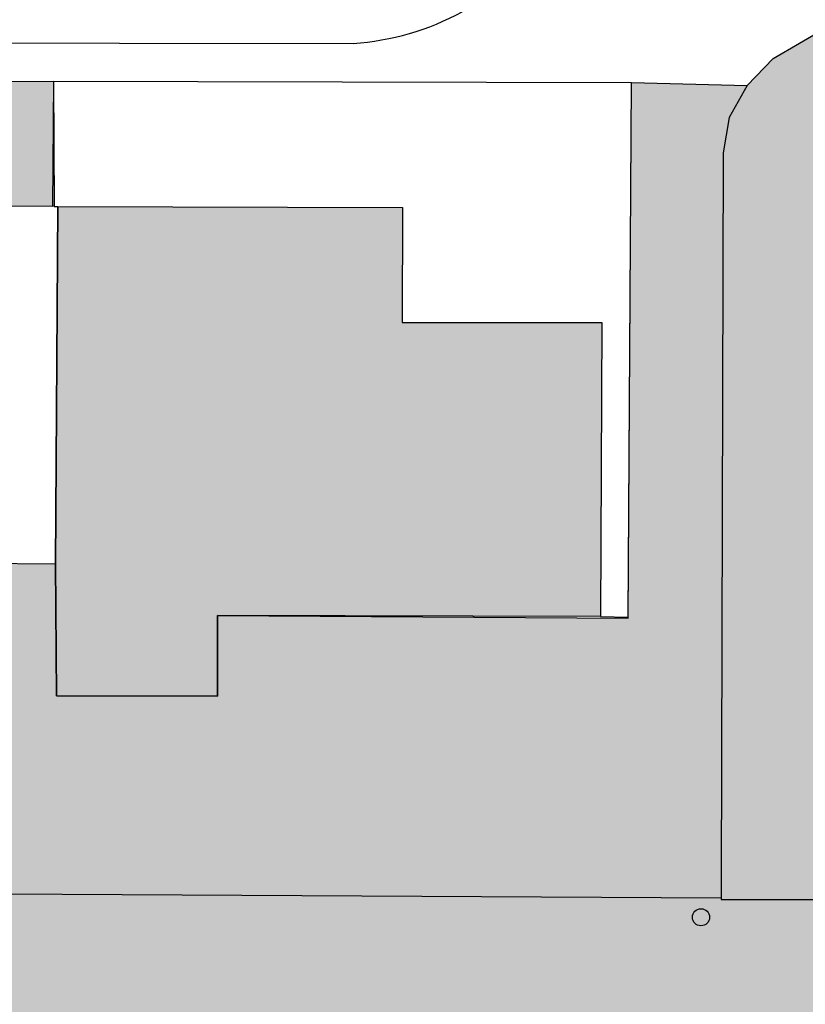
# Model space of a CAD drawing. Header units: millimetres. Extents: x -297000 to 504135, y -166520 to 252050.
# Tile 284 of 416: x -163983 to -131757, y 153244 to 193659. Entities that reach past the tile are written whole.
import ezdxf
from ezdxf.xclip import XClip

# ---------------------------------------------------------------- set-up
doc = ezdxf.new("R2010")
doc.units = ezdxf.units.MM
doc.header["$MEASUREMENT"] = 0
doc.header["$XCLIPFRAME"] = 0
for name, color, linetype in [('0-SOLID1', 253, 'Continuous'), ('000_green', 52, 'Continuous'), ('MB_bebouwing', 7, 'Continuous'), ('MB_begroeid', 8, 'Continuous'), ('MB_boom', 8, 'Continuous'), ('MB_gebr_scheiding_verh', 8, 'Continuous'), ('MB_hek', 8, 'dSV_KRUISLIJN03'), ('MB_verhard', 8, 'Continuous')]:
    doc.layers.add(name, color=color, linetype=linetype)
doc.linetypes.add('dSV_KRUISLIJN03', pattern='A,1.5,-0.75,[135,dSV.shx,S=0.425,R=45,X=0,Y=0],-0.75,1.5', length=4.5)

# ---------------------------------------------------------------- blocks, each defined once
blk = doc.blocks.new('Boom')
at = {"color": 1, "linetype": 'ByBlock', "lineweight": -2}
blk.add_circle((0, 0), 0.35, dxfattribs=at)
blk = doc.blocks.new('1006_X-00.01')
at = {"layer": '0-SOLID1'}
h = blk.add_hatch(color=256, dxfattribs=at)
h.paths.add_polyline_path([(-152411.38886, 313859.51217), (-166258.09167, 313862.45521), (-166263.03368, 313495.5948), (-165140.33942, 313488.00494), (-165137.55299, 307062.10483), (-176041.39609, 307064.47292), (-176041.12566, 306792.4826), (-175046.43173, 306791.44776), (-175047.89248, 294694.17928), (-145693.22683, 294681.54828), (-145677.95746, 304687.37493), (-153226.55235, 304688.4262), (-153225.96167, 308929.74837), (-152416.39399, 308929.35244)])
h.paths.add_polyline_path([(-175913.10802, 335751.2023), (-175814.903, 350409.47149), (-161682.0673, 350376.99047), (-161691.7862, 345658.67451), (-153501.24352, 345655.40997), (-153558.287, 333581.09235), (-169266.0337, 333621.01382), (-169270.24697, 330309.98947), (-175867.09076, 330331.25004)])
h.paths.add_polyline_path([(-234887.57165, 292510.40743), (-234881.94673, 280025.46628), (-233221.92073, 280026.21419), (-233006.24992, 280026.52869), (-233010.90393, 272025.71758), (-233273.3891, 272026.95766), (-233273.22194, 272330.57665), (-257973.82065, 272352.04423), (-257971.57432, 272045.31152), (-258537.60424, 272045.64078), (-258532.95282, 280041.97734), (-256651.33228, 280039.94541), (-256654.12618, 292512.28249), (-256255.68988, 292515.2004)])
at = {"layer": '000_green'}
h = blk.add_hatch(dxfattribs=at)
h.set_pattern_fill('GRASS', color=253, scale=1500, style=0)
h.paths.add_polyline_path([(-144308.32381, 357755.52266), (-146477.88095, 356484.17621), (-147532.31875, 355375.95199), (-152283.18297, 355511.92703), (-152419.92402, 333516.3014), (-169261.83198, 333621.00314), (-169270.24697, 330309.98947), (-175867.09076, 330331.25004), (-175914.41487, 335751.21117), (-179051.63438, 335772.50909), (-178952.12271, 350430.74186), (-176032.18351, 350411.17934), (-175991.74077, 355556.50252), (-184536.21937, 355549.40871), (-184536.28211, 353398.12352), (-184175.00422, 353397.70859), (-184175.62066, 345394.77761), (-184550.0495, 345394.80645), (-184554.267, 290640.40701), (-180854.267, 290641.40701), (-180854.267, 274014.16744), (-180854.267, 269041.40701), (-178513.91265, 269039.40701), (-179449.14634, 273208.56298), (-179415.55971, 289349.50694), (-178027.28757, 289350.18674), (-177909.64473, 313445.08786), (-166263.03368, 313495.5948), (-166258.09167, 313862.45521), (-152415.34611, 313859.51301), (-152416.39399, 308929.35244), (-153224.4794, 308929.74765), (-153226.55183, 304692.17836), (-145677.95746, 304687.37493), (-145693.22683, 294681.54828), (-145789.05629, 284880.68523), (-155219.50278, 284919.14251), (-155281.10316, 279944.29524), (-165046.32525, 279923.3783), (-165101.50862, 274935.92857), (-174967.99501, 274907.77622), (-174951.08723, 269039.40701), (-168752.13774, 269039.40701), (-165047.30387, 269039.40701), (-155397.94667, 264808.37281), (-149427.47265, 266343.1806), (-143564.27096, 268247.13989), (-138784.81404, 270252.29364), (-134005.35711, 272257.44738), (-130704.36627, 273976.39268), (-124371.59051, 277273.9343), (-112391.52386, 284257.2006), (-103603.1101, 289626.42479), (-103128.45247, 291312.27773)])
at = {"layer": '000_green', "color": 9}
for points in [[(-175814.90131, 350409.72362), (-175914.41487, 335751.21117), (-175867.09076, 330331.25004), (-169270.24697, 330309.98947), (-169261.83198, 333621.00314), (-152419.92402, 333516.3014), (-152283.18297, 355511.92703), (-147532.31875, 355375.95199), (-146477.88095, 356484.17621), (-144308.32381, 357755.52266)], [(-180854.267, 274014.16744), (-180854.267, 290641.40701), (-184554.267, 290640.40701), (-184550.0495, 345394.80645), (-184175.62066, 345394.77761), (-184175.00422, 353397.70859), (-184536.28211, 353398.12352), (-184536.21937, 355549.40871), (-175991.74077, 355556.50252), (-176032.18351, 350411.17934), (-178952.12271, 350430.74186), (-179051.63438, 335772.50909), (-175914.41487, 335751.21117)]]:
    blk.add_lwpolyline(points, dxfattribs=at)
at = {"layer": 'MB_bebouwing', "flags": 128}
blk.add_lwpolyline([(-175913.10802, 335751.2023), (-175814.903, 350409.47149), (-161682.0673, 350376.99047), (-161691.7862, 345658.67451), (-153501.24352, 345655.40997), (-153558.287, 333581.09235), (-169266.0337, 333621.01382), (-169270.24697, 330309.98947), (-175867.09076, 330331.25004)], close=True, dxfattribs=at)
at = {"layer": 'MB_begroeid', "flags": 128}
for points in [[(-147532.31875, 355375.95199), (-146477.88095, 356484.17621), (-144308.32381, 357755.52266)], [(-147532.31875, 355375.95199), (-148281.75025, 354073.89498), (-148524.07298, 352617.43362), (-148610.02889, 322770.74348), (-148606.38113, 321970.37626), (-136368.00001, 321965.13208), (-136407.57037, 289800.45372), (-168752.13774, 269039.40701)]]:
    blk.add_lwpolyline(points, dxfattribs=at)
at = {"layer": 'MB_gebr_scheiding_verh'}
blk.add_lwpolyline([(-269129.07863, 357250.3024), (-163698.37051, 357110.70574)], dxfattribs=at)
at = {"layer": 'MB_gebr_scheiding_verh', "flags": 128}
for points in [[(-214163.19032, 355599.48234), (-180077.38658, 355539.2311), (-175991.74077, 355556.50252)], [(-152283.18297, 355511.92703), (-147532.31875, 355375.95199)]]:
    blk.add_lwpolyline(points, dxfattribs=at)
at = {"layer": 'MB_gebr_scheiding_verh'}
blk.add_arc((-164391.22285, 367827.94579), 10739.61259, 273.698932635, 298.742456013, dxfattribs=at)
at = {"layer": 'MB_hek', "flags": 128}
for points in [[(-175960.6963, 350410.61744), (-178952.12253, 350430.76942), (-179050.32756, 335772.50022), (-175913.10802, 335751.2023)], [(-175960.6963, 350410.61744), (-175814.903, 350409.47149)], [(-180557.18006, 322211.69049), (-148606.84429, 322033.62011)]]:
    blk.add_lwpolyline(points, dxfattribs=at)
at = {"layer": 'MB_verhard', "flags": 128}
for points in [[(-147532.31875, 355375.95199), (-146477.88095, 356484.17621), (-144308.32381, 357755.52266)], [(-175991.74077, 355556.50252), (-175960.6963, 350410.61744)], [(-175991.74077, 355556.50252), (-152313.54465, 355512.33715), (-152283.18297, 355511.92703)], [(-147532.31875, 355375.95199), (-148281.75025, 354073.89498), (-148524.07298, 352617.43362), (-148610.02889, 322770.74348), (-148606.38113, 321970.37626), (-136368.00001, 321965.13208), (-136407.57037, 289800.45372), (-168752.13774, 269039.40701)], [(-153558.287, 333581.09235), (-152419.66599, 333557.80731), (-152283.18297, 355511.92703)], [(-175960.6963, 350410.61744), (-178952.12253, 350430.76942), (-179050.32756, 335772.50022), (-175913.10802, 335751.2023)], [(-153558.287, 333581.09235), (-169266.0337, 333621.01382), (-169270.24697, 330309.98947), (-175867.09076, 330331.25004), (-175913.10802, 335751.2023)]]:
    blk.add_lwpolyline(points, dxfattribs=at)
at = {"layer": 'MB_boom', "xscale": 1000.000000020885, "yscale": 1000, "zscale": 1000, "rotation": 341.9846442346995}
blk.add_blockref('Boom', (-149432.73466, 321240.14353), dxfattribs=at)

msp = doc.modelspace()

# ---------------------------------------------------------------- block references
ref = msp.add_blockref('1006_X-00.01', (13396.5, -164424.8))
XClip(ref).set_block_clipping_path([(-305396.528697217, 211474.7867280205), (-110396.528697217, 411474.7867280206)])

doc.saveas('drawing.dxf')
